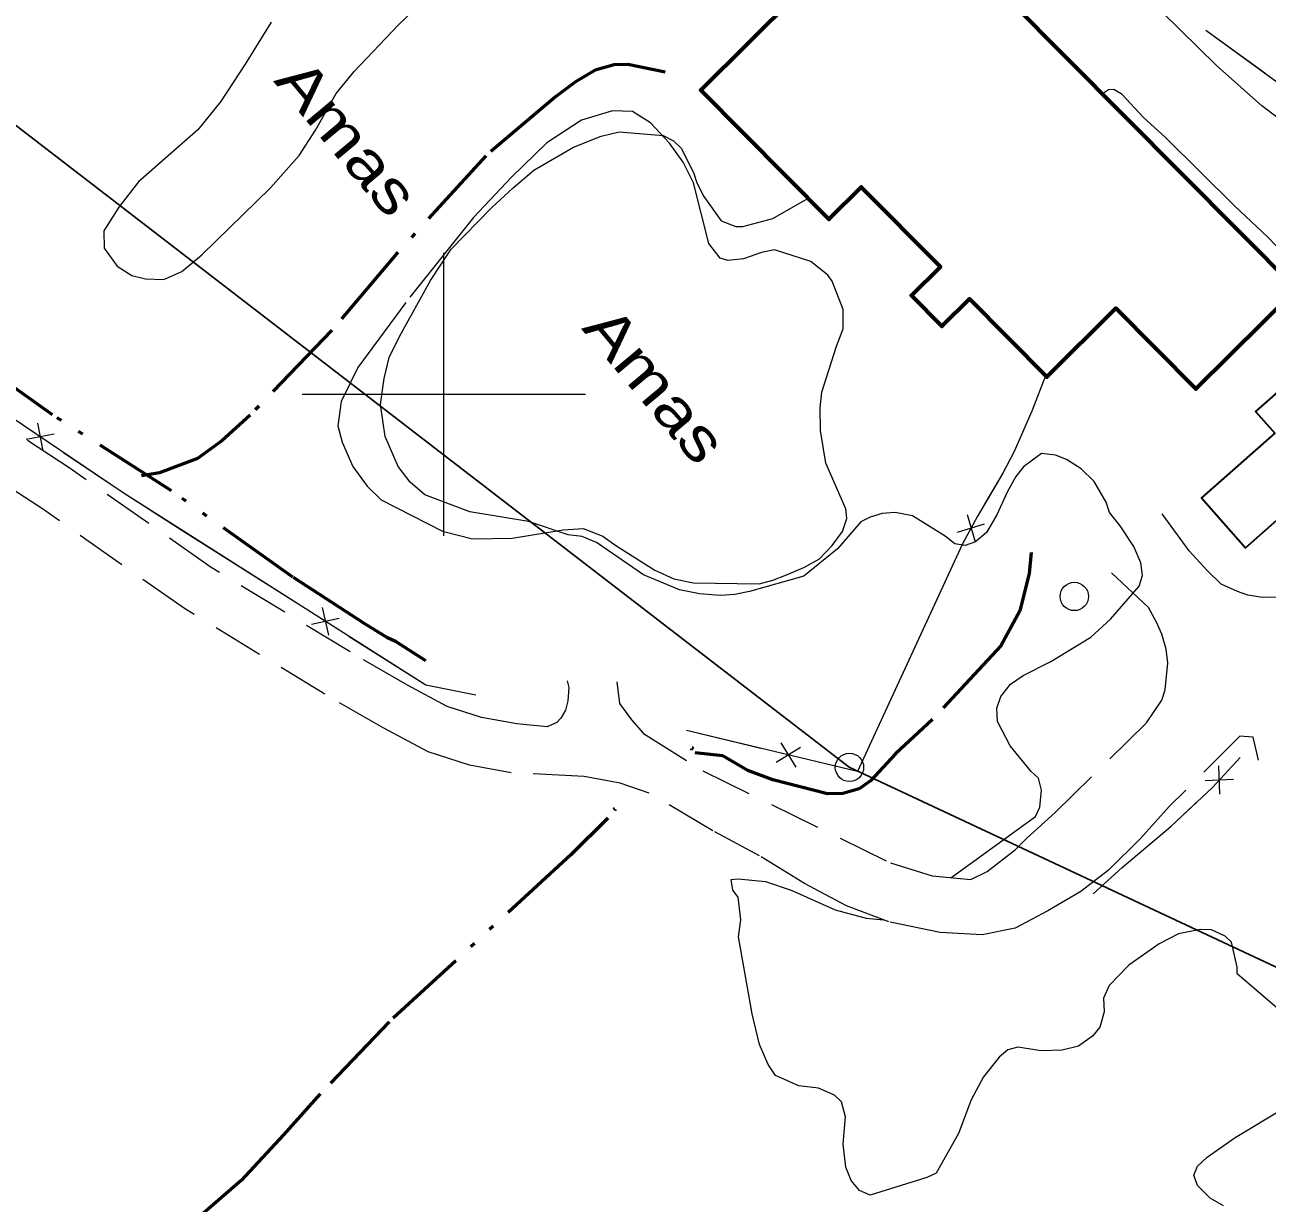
# Model space of a CAD drawing. Extents: x 386081 to 389416, y 5130568 to 5134082.
# Drawn here: x 387170.4 to 387258.2, y 5132942.9 to 5133026.1 of the extents above; entities that cross this region are included whole.
import ezdxf

# ---------------------------------------------------------------- set-up
doc = ezdxf.new("R2010")
doc.units = 0
doc.header["$LTSCALE"] = 1.2
for name, pattern in [('DASH_DOUBLE_DOT', [9.2, 5, -1.2, 0.3, -1.2, 0.3, -1.2]), ('LONG_DASH_SHORT_DASH', [9.9, 6, -1.2, 1.5, -1.2]), ('MEDIUM_DASHED', [4.5, 3, -1.5])]:
    doc.linetypes.add(name, pattern=pattern)
for name, color, linetype, lineweight in [('19', 7, 'Continuous', 13), ('2', 7, 'Continuous', 13), ('26', 7, 'Continuous', 35), ('31', 7, 'Continuous', 70), ('36', 7, 'Continuous', 13), ('37', 7, 'Continuous', 13), ('4', 7, 'DASH_DOUBLE_DOT', 53), ('57', 7, 'LONG_DASH_SHORT_DASH', 13), ('61', 7, 'Continuous', 13)]:
    doc.layers.add(name, color=color, linetype=linetype, lineweight=lineweight)

msp = doc.modelspace()

# ---------------------------------------------------------------- linework, layer by layer
at = {"layer": '19'}
for points in [[(387297.14, 5133035.38), (387298.51, 5133033.75), (387299.23, 5133031.98), (387298.95, 5133030.01), (387297.83, 5133027.58), (387295.85, 5133024.2), (387293.33, 5133021.04), (387291.23, 5133018.7), (387288.24, 5133015.41), (387285.73, 5133012.94), (387283.97, 5133011.79), (387281.75, 5133010.88), (387276.97, 5133010.58), (387273.97, 5133011.41), (387271.03, 5133012.54), (387267.47, 5133014.18), (387264.53, 5133015.65), (387261.15, 5133017.84), (387257.78, 5133020.36), (387254.58, 5133023.23), (387245.56, 5133032.09), (387245.04, 5133032.28), (387243.81, 5133031.33), (387240.25, 5133027.59)], [(387260.08, 5133005.94), (387261.05, 5133006.93), (387261.42, 5133007.43), (387261.35, 5133007.73), (387260.87, 5133008.34), (387258.18, 5133011.12), (387255.86, 5133013.3), (387250.98, 5133018.13), (387249.4, 5133019.58), (387247.93, 5133021.16), (387247.32, 5133021.52), (387246.96, 5133021.51), (387246.59, 5133021.27)]]:
    msp.add_lwpolyline(points, dxfattribs=at)
at = {"layer": '19', "linetype": 'MEDIUM_DASHED'}
for points in [[(387257.54, 5132974.17), (387257.18, 5132975.79), (387256.24, 5132975.85), (387251.24, 5132970.88), (387249.22, 5132968.62), (387246.96, 5132966.4), (387245, 5132964.88), (387242.66, 5132963.51), (387240.35, 5132962.3), (387238.04, 5132961.83), (387235.06, 5132961.98), (387231.43, 5132962.74), (387228.45, 5132963.87), (387225.49, 5132965.44), (387222.31, 5132967.4), (387219.01, 5132969.17), (387214.5, 5132971.84), (387212.47, 5132972.54), (387209.92, 5132973.01), (387204.76, 5132973.26), (387201.81, 5132973.8), (387198.89, 5132974.75), (387195.76, 5132976.41), (387191.6, 5132978.82), (387181.69, 5132984.86), (387171.65, 5132991.9), (387154.12, 5133003.28)], [(387208.71, 5132979.77), (387208.83, 5132979.28), (387208.77, 5132978.36), (387208.59, 5132977.69), (387208.28, 5132977.13), (387207.98, 5132976.82), (387207.3, 5132976.51), (387205.15, 5132976.73), (387202.66, 5132977.17), (387200.25, 5132977.96), (387197.44, 5132979.45), (387193.38, 5132981.8), (387183.58, 5132987.76), (387173.61, 5132994.76), (387168.64, 5132998.05)], [(387261.7, 5132986.95), (387259.29, 5132985.67), (387257.83, 5132985.65), (387256.79, 5132985.82), (387256.06, 5132986.06), (387254.9, 5132986.59), (387253.93, 5132987.56), (387252.64, 5132988.95), (387250.75, 5132991.56)], [(387212.23, 5132979.69), (387212.41, 5132978.16), (387213.26, 5132977.01), (387214.11, 5132976.05), (387218.31, 5132973.4), (387231.55, 5132966.91), (387234.5, 5132965.99), (387237.24, 5132965.73), (387238.39, 5132966.3), (387240.39, 5132967.85), (387241.18, 5132968.66), (387243.19, 5132970.46), (387249.63, 5132976.79), (387250.72, 5132978.4), (387250.96, 5132979.13), (387251.14, 5132981.03), (387251.02, 5132982.01), (387250.71, 5132983.05), (387250.34, 5132983.9), (387249.79, 5132984.94), (387245.91, 5132988.57)]]:
    msp.add_lwpolyline(points, dxfattribs=at)
at = {"layer": '2'}
for points in [[(387235.82, 5132965.86), (387241.8, 5132970.19), (387242.11, 5132970.84), (387242.22, 5132972.05), (387242, 5132972.88), (387241.48, 5132973.36), (387240.01, 5132975.18), (387239.12, 5132976.88), (387239.06, 5132977.84), (387239.34, 5132978.65), (387240.02, 5132979.53), (387240.92, 5132980.13), (387242.89, 5132981.12), (387245.7, 5132982.84), (387247.1, 5132984.11), (387249.13, 5132986.44), (387249.36, 5132987.2), (387249.24, 5132988.09), (387248.74, 5132989.26), (387247.78, 5132990.72), (387247.03, 5132991.64), (387246.8, 5132992.38), (387245.95, 5132993.84), (387245.03, 5132994.74), (387243.99, 5132995.4), (387243.2, 5132995.7), (387242.23, 5132995.81), (387240.95, 5132994.88), (387240.4, 5132994.2), (387239.8, 5132993.09), (387239.07, 5132991.48), (387238.34, 5132990.25), (387237.55, 5132989.57), (387236.82, 5132989.31), (387236.09, 5132989.43), (387235.42, 5132989.97), (387233.1, 5132991.41), (387231.88, 5132991.64), (387230.97, 5132991.57), (387230.12, 5132991.31), (387229.45, 5132991), (387227.81, 5132989.08), (387225.43, 5132987.15), (387221.6, 5132986.06), (387220.56, 5132985.87), (387219.53, 5132985.79), (387218.06, 5132985.9), (387216.66, 5132986.18), (387214.1, 5132987.26), (387210.8, 5132989.54), (387209.77, 5132989.96), (387208.79, 5132990.07), (387205.99, 5132991.02), (387201.84, 5132991.7), (387198.67, 5132992.89), (387197.63, 5132993.79), (387196.77, 5132994.89), (387195.85, 5132997.02), (387195.54, 5132999.28), (387195.78, 5133001.12), (387196.15, 5133002.6), (387196.87, 5133004.08), (387199.06, 5133008.03), (387200.52, 5133010.25), (387203.38, 5133013.16), (387204.9, 5133014.59), (387206.36, 5133015.83), (387209.16, 5133017.46), (387211.11, 5133018.22), (387212.39, 5133018.54), (387215.5, 5133018.27), (387216.23, 5133017.91), (387216.78, 5133017.37), (387217.64, 5133015.66), (387217.88, 5133014.93), (387218.37, 5133013.96), (387219.59, 5133012.26), (387220.63, 5133011.84), (387221.12, 5133011.85), (387223.25, 5133012.42), (387225.68, 5133013.8)], [(387259.7, 5132955.93), (387256.04, 5132959.08), (387256.04, 5132959.53), (387255.65, 5132961.3), (387255.2, 5132961.74), (387254.23, 5132962.17), (387253.42, 5132962.19), (387251.89, 5132961.9), (387250.53, 5132961.19), (387248.39, 5132959.69), (387247, 5132958.25), (387246.6, 5132957.34), (387246.65, 5132956.38), (387246.33, 5132955.3), (387245.83, 5132954.66), (387244.83, 5132953.97), (387243.68, 5132953.68), (387242.19, 5132953.63), (387240.54, 5132953.9), (387239.85, 5132953.7), (387239.22, 5132953.19), (387238.13, 5132951.8), (387237.26, 5132950.16), (387236.37, 5132947.8), (387234.79, 5132945), (387234.11, 5132944.68), (387230.13, 5132943.43), (387229.37, 5132943.78), (387228.78, 5132944.47), (387228.4, 5132945.41), (387228.22, 5132947.05), (387228.38, 5132948.98), (387228.1, 5132950.04), (387227.59, 5132950.51), (387226.47, 5132950.99), (387225.07, 5132951.17), (387223.44, 5132951.9), (387222.91, 5132952.67), (387222.31, 5132954.09), (387221.79, 5132956.24), (387220.82, 5132961.68), (387220.98, 5132962.88), (387220.79, 5132964.49), (387220.41, 5132964.98), (387220.3, 5132965.74), (387220.8, 5132965.78), (387222.72, 5132965.58), (387224.53, 5132964.97), (387227.65, 5132963.59), (387229.84, 5132962.99), (387231.06, 5132962.88)], [(387255.07, 5132942.69), (387254.14, 5132943.23), (387253.23, 5132944.11), (387252.99, 5132944.84), (387253.24, 5132945.48), (387253.92, 5132946.13), (387255.89, 5132947.51), (387259.39, 5132949.61)]]:
    msp.add_lwpolyline(points, dxfattribs=at)
at = {"layer": '26'}
for p, q in [((387217.5, 5132974.87), (387217.43, 5132974.94)), ((387217.63, 5132975.03), (387217.5, 5132974.87)), ((387217.63, 5132975.03), (387217.56, 5132975.09)), ((387212, 5132970.74), (387212.07, 5132970.81)), ((387212, 5132970.74), (387212.07, 5132970.81)), ((387212.14, 5132970.6), (387212, 5132970.74)), ((387212.14, 5132970.6), (387212, 5132970.74)), ((387212.14, 5132970.6), (387212.21, 5132970.67)), ((387212.14, 5132970.6), (387212.21, 5132970.67))]:
    msp.add_line(p, q, dxfattribs=at)
at = {"layer": '31'}
msp.add_lwpolyline([(387225.38, 5133028.72), (387224.94, 5133029.17), (387231.84, 5133036.01), (387260.23, 5133007.43), (387253.13, 5133000.38), (387247.47, 5133006.08), (387242.59, 5133001.23), (387237.13, 5133006.73), (387235.19, 5133004.8), (387233.03, 5133006.98), (387235.08, 5133009.01), (387229.49, 5133014.63), (387227.2, 5133012.36), (387218.15, 5133021.48), (387224.88, 5133028.16)], close=True, dxfattribs=at)
at = {"layer": '31', "lineweight": 35}
msp.add_lwpolyline([(387262.27, 5133003.14), (387257.34, 5132998.79), (387258.7, 5132997.25), (387253.52, 5132992.68), (387256.63, 5132989.15), (387262.5, 5132994.33), (387264.88, 5132991.63), (387268.01, 5132994.39), (387265.67, 5132997.05), (387266.78, 5132998.03)], close=True, dxfattribs=at)
at = {"layer": '36', "lineweight": 25}
msp.add_lwpolyline([(386529.48, 5133338.34), (386646.14, 5133320.91), (386734.05, 5133307.9), (386763.33, 5133288.82), (386823.06, 5133250.19), (386965.77, 5133157.68), (387040.78, 5133098.87), (387093.59, 5133057.78), (387159.68, 5133026.76), (387228.64, 5132973.67), (387297.42, 5132941.46), (387339.88, 5132913.57), (387352.13, 5132976.96), (387402.17, 5132955.12), (387471.5, 5132924.49), (387529.57, 5132869.95)], dxfattribs=at)
at = {"layer": '36'}
for centre in [(387244.538, 5132985.72), (387228.658, 5132973.65)]:
    msp.add_circle(centre, 1, dxfattribs=at)
at = {"layer": '37'}
for p, q in [((387258, 5133022.67), (387253.83, 5133025.7)), ((387171.3, 5132997.97), (387171.68, 5132996.01)), ((387172.47, 5132997.18), (387170.51, 5132996.8)), ((387236.28, 5132990.26), (387238.2, 5132990.84)), ((387236.96, 5132991.51), (387237.53, 5132989.59)), ((387189.95, 5132985.03), (387181.51, 5132990.39)), ((387236.34, 5132988.77), (387232.15, 5132979.69)), ((387191.42, 5132984.93), (387191.86, 5132982.98)), ((387192.62, 5132984.17), (387190.66, 5132983.74)), ((387222.4, 5132974.99), (387217.15, 5132976.26)), ((387225.2, 5132975.05), (387223.49, 5132974)), ((387223.82, 5132975.38), (387224.86, 5132973.67)), ((387256.13, 5132974.22), (387256.25, 5132974.35)), ((387254.82, 5132971.75), (387254.74, 5132973.75)), ((387255.78, 5132972.79), (387253.78, 5132972.71))]:
    msp.add_line(p, q, dxfattribs=at)
for points in [[(387184.97, 5133077.98), (387194.14, 5133086.83), (387207.72, 5133079.05), (387232.38, 5133065.53), (387255.87, 5133052.82), (387271.26, 5133044.65), (387288.36, 5133036.09), (387297.47, 5133031.62), (387295.45, 5133027.84), (387287.53, 5133016.58), (387284.5, 5133013.42), (387282.7, 5133012.47), (387280.26, 5133011.96), (387275.75, 5133012.61), (387270.39, 5133014.38), (387264.64, 5133017.84), (387253.83, 5133025.7)], [(387202.26, 5132978.74), (387198.73, 5132979.45), (387177.35, 5132993.03), (387156.07, 5133007.41), (387139.31, 5133019.2), (387130.59, 5133024.69)], [(387242.5, 5133001.31), (387241.53, 5132998.8), (387240.28, 5132995.96), (387239.49, 5132994.42), (387237.67, 5132991.34), (387236.64, 5132989.43), (387229.22, 5132973.35), (387217.15, 5132976.26)], [(387242.5, 5133001.31), (387241.53, 5132998.8), (387240.28, 5132995.96), (387239.49, 5132994.42), (387238.23, 5132992.29)], [(387181.51, 5132990.39), (387177.35, 5132993.03), (387173.15, 5132995.87)], [(387202.26, 5132978.74), (387198.73, 5132979.45), (387193.33, 5132982.88)], [(387232.15, 5132979.69), (387229.22, 5132973.35), (387226.29, 5132974.06)], [(387245.86, 5132964.73), (387247.93, 5132966.59), (387251.39, 5132969.51), (387254.31, 5132972.24), (387256.25, 5132974.35)], [(387245.86, 5132964.73), (387247.93, 5132966.59), (387251.39, 5132969.51), (387253.35, 5132971.35)]]:
    msp.add_lwpolyline(points, dxfattribs=at)
at = {"layer": '4'}
for points in [[(387198.73, 5132981.17), (387196.64, 5132982.51), (387196.02, 5132982.8), (387194.42, 5132983.78), (387189.34, 5132987.09), (387180.78, 5132993.17), (387172.37, 5132998.55), (387168.73, 5133001.13), (387166.99, 5133002.2), (387164.93, 5133003.34), (387163.55, 5133004.38), (387162.16, 5133005.62), (387161.01, 5133006.43), (387157.63, 5133008.8), (387155.43, 5133010.17), (387150.57, 5133013.44), (387146.69, 5133016.5), (387142.91, 5133019.34), (387132.46, 5133026.21), (387131.19, 5133027.62)], [(387215.63, 5133022.76), (387213.01, 5133023.28), (387212.04, 5133023.26), (387210.7, 5133022.88), (387209.3, 5133022.07), (387207.9, 5133021.01), (387202.97, 5133016.85), (387196.65, 5133009.91), (387192.09, 5133004.52), (387186.33, 5132998.52), (387184.32, 5132996.71), (387182.61, 5132995.46), (387179.93, 5132994.45), (387178.64, 5132994.25)], [(387241.48, 5132988.82), (387241.36, 5132987.35), (387240.7, 5132984.71), (387239.36, 5132982.24), (387234.52, 5132977.03), (387231.9, 5132974.61), (387230.14, 5132972.69), (387229.35, 5132972.13), (387228.19, 5132971.8), (387227.1, 5132971.79), (387223.25, 5132972.78), (387221.48, 5132973.44), (387219.71, 5132974.46), (387217.76, 5132974.68)], [(387211.6, 5132970.07), (387208.97, 5132967.47), (387196.15, 5132955.68), (387191.26, 5132950.6), (387188.69, 5132947.69), (387185.68, 5132944.47), (387182.68, 5132941.87), (387172.51, 5132932.76), (387168.12, 5132928.55), (387162.46, 5132923.39), (387155.7, 5132916), (387151.54, 5132912.08), (387143.02, 5132903.19), (387133.78, 5132894.38), (387129.9, 5132890.94), (387121.49, 5132882.16), (387116.47, 5132877.1), (387113.28, 5132874.44), (387100.11, 5132861.57), (387092.9, 5132854.69), (387088.22, 5132849.77), (387083.61, 5132845.66), (387073.87, 5132835.76)]]:
    msp.add_lwpolyline(points, dxfattribs=at)
at = {"layer": '57'}
msp.add_lwpolyline([(387187.81, 5133026.27), (387185.98, 5133023.31), (387184.22, 5133020.65), (387182.64, 5133018.67), (387178.44, 5133015.01), (387177.04, 5133013.21), (387176, 5133011.54), (387176.01, 5133010.32), (387176.92, 5133009.04), (387177.96, 5133008.38), (387178.94, 5133008.15), (387180.22, 5133008.1), (387181.5, 5133008.67), (387182.9, 5133009.85), (387187.77, 5133014.57), (387189.78, 5133016.86), (387190.93, 5133018.65), (387192.39, 5133021.24), (387193.67, 5133022.79), (387196.77, 5133026.07), (387202.49, 5133031.53)], dxfattribs=at)
msp.add_lwpolyline([(387225.92, 5133009.38), (387223.36, 5133010.21), (387222.44, 5133010.02), (387221.17, 5133009.57), (387220.07, 5133009.44), (387219.52, 5133009.61), (387218.73, 5133010.64), (387217.65, 5133014.93), (387216.92, 5133016.39), (387215.94, 5133017.73), (387214.6, 5133019.18), (387213.32, 5133019.96), (387211.91, 5133020.01), (387209.72, 5133019.37), (387207.29, 5133017.75), (387204.79, 5133015.33), (387202.11, 5133012.48), (387197.31, 5133006.48), (387193.92, 5133001.9), (387192.76, 5132999.5), (387192.52, 5132997.78), (387192.83, 5132996.62), (387193.57, 5132994.91), (387194.6, 5132993.51), (387195.58, 5132992.55), (387199.9, 5132990.33), (387202.04, 5132989.8), (387204.84, 5132989.84), (387208.44, 5132990.43), (387209.84, 5132990.51), (387211.24, 5132989.98), (387212.16, 5132989.31), (387214.91, 5132987.57), (387216.25, 5132986.97), (387217.65, 5132986.69), (387222.27, 5132986.62), (387223.24, 5132986.88), (387224.22, 5132987.25), (387225.43, 5132987.76), (387226.53, 5132988.39), (387227.44, 5132989.32), (387228.17, 5132990.31), (387228.47, 5132991.23), (387228.41, 5132991.9), (387226.98, 5132995.13), (387226.6, 5132997.45), (387226.59, 5132999.04), (387226.71, 5133000.14), (387227.74, 5133003.4), (387228.22, 5133004.63), (387228.22, 5133005.98), (387227.44, 5133007.99), (387227.14, 5133008.42)], close=True, dxfattribs=at)
at = {"layer": '61'}
for p, q in [((387200, 5132990), (387200, 5133010)), ((387190, 5133000), (387210, 5133000))]:
    msp.add_line(p, q, dxfattribs=at)

# ---------------------------------------------------------------- texts
at = {"layer": '57', "width": 1.25}
for p in [(387187.93, 5133022.12), (387209.68, 5133004.64)]:
    msp.add_text('Amas', height=3, rotation=309.89, dxfattribs=at).set_placement(p)

doc.saveas('drawing.dxf')
